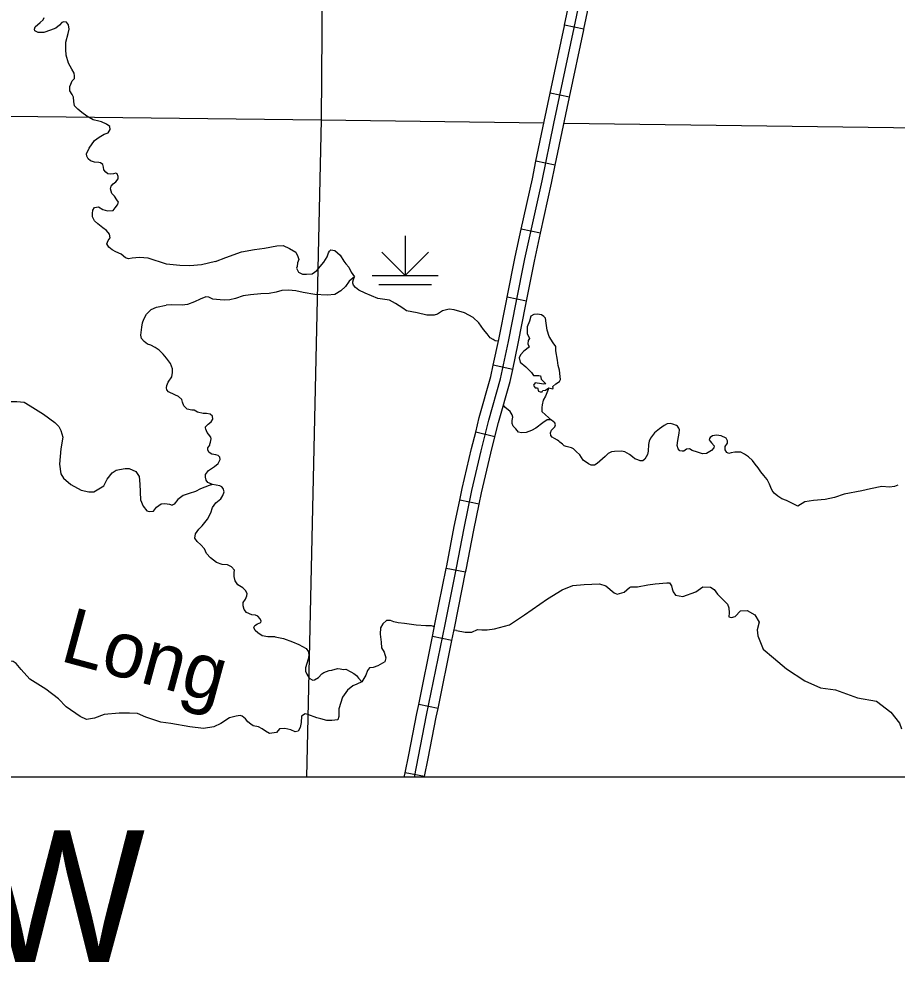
# Model space of a CAD drawing. Extents: x 8749 to 11879, y 13275 to 15339.
# Drawn here: x 10694.1 to 10827.5, y 13411.8 to 13555.1 of the extents above; entities that cross this region are included whole.
import ezdxf

# ---------------------------------------------------------------- set-up
doc = ezdxf.new("R2010")
doc.units = 0
for name, color, linetype in [('Level 32', 7, 'Continuous'), ('Level 35', 7, 'Continuous'), ('Level 44', 7, 'Continuous'), ('Level 45', 7, 'Continuous'), ('Level 5', 7, 'Continuous'), ('R_Draft', 7, 'Continuous')]:
    doc.layers.add(name, color=color, linetype=linetype)

msp = doc.modelspace()

# ---------------------------------------------------------------- linework, layer by layer
at = {"layer": 'Level 32'}
for p, q in [((10779.92, 13553.49), (10776.98, 13554.1)), ((10777.71, 13543.16), (10774.78, 13543.78)), ((10775.57, 13532.83), (10772.63, 13533.43)), ((10773.33, 13522.49), (10770.4, 13523.13)), ((10771.18, 13512.18), (10768.23, 13512.77)), ((10769.09, 13501.81), (10766.15, 13502.43)), ((10766.38, 13491.55), (10763.47, 13492.27)), ((10763.99, 13481.33), (10761.06, 13481.94)), ((10761.93, 13470.98), (10758.99, 13471.57)), ((10759.85, 13460.62), (10756.91, 13461.22)), ((10757.75, 13450.28), (10754.81, 13450.87)), ((10755.7, 13439.93), (10752.75, 13440.5))]:
    msp.add_line(p, q, dxfattribs=at)
for points in [[(10776.98, 13554.1), (10779.15, 13564.44)], [(10779.92, 13553.49), (10782.08, 13563.82)], [(10774.78, 13543.78), (10776.96, 13554.01), (10776.98, 13554.1)], [(10777.71, 13543.16), (10779.9, 13553.39), (10779.92, 13553.49)], [(10772.63, 13533.43), (10773.85, 13539.45), (10774.78, 13543.78)], [(10775.57, 13532.83), (10776.79, 13538.84), (10777.71, 13543.16)], [(10770.4, 13523.13), (10772.08, 13530.74), (10772.63, 13533.43)], [(10773.33, 13522.49), (10775.01, 13530.12), (10775.57, 13532.83)], [(10768.23, 13512.77), (10769.46, 13518.89), (10770.4, 13523.13)], [(10771.18, 13512.18), (10772.39, 13518.27), (10773.33, 13522.49)], [(10766.15, 13502.43), (10766.98, 13506.34), (10768.13, 13512.24), (10768.23, 13512.77)], [(10769.09, 13501.81), (10769.92, 13505.74), (10771.07, 13511.66), (10771.18, 13512.18)], [(10763.47, 13492.27), (10764.02, 13494.5), (10765.79, 13500.71), (10766.15, 13502.43)], [(10766.38, 13491.55), (10766.92, 13493.73), (10768.7, 13499.99), (10769.09, 13501.81)], [(10761.06, 13481.94), (10761.43, 13483.72), (10762.86, 13489.8), (10763.47, 13492.27)], [(10763.99, 13481.33), (10764.36, 13483.07), (10765.77, 13489.09), (10766.38, 13491.55)], [(10758.99, 13471.57), (10759.07, 13471.95), (10760.22, 13477.96), (10761.06, 13481.94)], [(10761.93, 13470.98), (10762.01, 13471.37), (10763.17, 13477.37), (10763.99, 13481.33)], [(10756.91, 13461.22), (10757.34, 13463.33), (10758.99, 13471.57)], [(10759.85, 13460.62), (10760.28, 13462.74), (10761.93, 13470.98)], [(10754.81, 13450.87), (10756.91, 13461.22)], [(10757.75, 13450.28), (10759.85, 13460.62)], [(10752.75, 13440.5), (10753.29, 13443.27), (10754.54, 13449.54), (10754.81, 13450.87)], [(10755.7, 13439.93), (10756.24, 13442.69), (10757.48, 13448.95), (10757.75, 13450.28)], [(10752.63, 13439.87), (10752.75, 13440.5)], [(10755.69, 13439.87), (10755.7, 13439.93)]]:
    msp.add_lwpolyline(points, dxfattribs=at)
at = {"layer": 'Level 35'}
for points in [[(10702.1, 13547.41), (10701.6, 13548.35), (10701.27, 13549.54), (10701.2, 13550.39), (10701.22, 13551.53), (10701.57, 13552.84), (10701.7, 13553.5), (10701.62, 13554.15), (10701.32, 13554.56), (10700.89, 13554.63), (10700.59, 13554.51), (10700.26, 13554.1), (10699.68, 13553.67), (10698.85, 13553.32), (10697.87, 13552.99), (10696.99, 13552.99), (10696.51, 13553.22), (10696.43, 13553.5), (10696.56, 13553.87), (10697.31, 13554.53), (10697.77, 13554.91), (10697.92, 13555.29)], [(10704.32, 13534.55), (10704.73, 13535.4), (10705.58, 13536.56), (10706.29, 13537.11), (10707.04, 13537.54), (10707.65, 13537.74), (10707.93, 13538.25), (10707.88, 13538.7), (10707.4, 13539.06), (10706.62, 13539.41), (10706.24, 13539.51), (10705.36, 13539.74), (10704.4, 13540.29), (10703.62, 13540.82), (10703.04, 13541.33), (10702.51, 13541.83), (10702.43, 13542.49), (10702.38, 13543.17), (10702.18, 13543.55), (10701.8, 13544.1), (10701.83, 13544.76), (10701.95, 13545.16), (10702.15, 13545.64), (10702.53, 13545.99), (10702.53, 13546.42), (10702.48, 13546.8), (10702.1, 13547.41)], [(10705.58, 13526.4), (10706.19, 13526.51), (10706.82, 13526.08), (10707.55, 13525.88), (10708.38, 13525.95), (10708.71, 13526.35), (10709.06, 13526.81), (10709.21, 13527.19), (10708.96, 13527.57), (10708.58, 13528.12), (10708.18, 13528.55), (10708, 13529.23), (10708.08, 13529.63), (10708.38, 13530.01), (10708.78, 13530.32), (10709.16, 13530.77), (10709.16, 13531.12), (10709.01, 13531.5), (10708.78, 13531.6), (10708.43, 13531.5), (10708.03, 13531.48), (10707.6, 13531.53), (10707.27, 13531.75), (10706.97, 13532.13), (10706.94, 13532.54), (10706.82, 13532.91), (10706.46, 13533.19), (10706.21, 13533.24), (10705.56, 13533.27), (10704.95, 13533.47), (10704.6, 13533.8), (10704.37, 13534.18), (10704.32, 13534.55)], [(10723.96, 13518.2), (10721.84, 13517.69), (10720.05, 13517.54), (10718.54, 13517.61), (10716.5, 13517.79), (10713.73, 13518.7), (10712.42, 13518.8), (10711.28, 13518.7), (10710.73, 13518.6), (10710.27, 13518.75), (10709.59, 13519.31), (10708.79, 13519.68), (10708.23, 13519.99), (10707.75, 13520.36), (10707.45, 13520.87), (10707.65, 13521.4), (10707.93, 13521.8), (10707.85, 13522.33), (10707.37, 13522.91), (10706.85, 13523.32), (10706.06, 13523.9), (10705.58, 13524.35), (10705.26, 13524.98), (10705.26, 13525.51), (10705.31, 13525.99), (10705.58, 13526.4)], [(10723.96, 13518.2), (10725.53, 13518.8), (10727.87, 13519.68), (10729.86, 13520.01), (10731.38, 13520.24), (10733.24, 13520.57), (10734.22, 13520.62), (10735.16, 13520.19), (10736.14, 13519.63), (10736.44, 13518.98), (10736.59, 13518.5), (10736.39, 13517.99), (10736.34, 13517.46), (10736.27, 13517.16), (10736.54, 13516.58), (10737.15, 13516.28), (10737.75, 13516.25), (10738.61, 13516.33), (10739.32, 13516.83), (10740.4, 13518.09), (10740.9, 13518.93), (10741.1, 13519.53), (10741.28, 13519.76), (10741.46, 13519.96)], [(10741.46, 13519.96), (10742.09, 13519.89), (10742.87, 13519.18), (10743.42, 13518.25), (10743.73, 13517.84), (10744.18, 13517.36), (10744.56, 13516.58), (10745.05, 13515.86)], [(10745.05, 13515.86), (10744.24, 13515.2), (10743.69, 13514.42), (10742.98, 13513.72), (10742.05, 13513.19), (10740.89, 13513.09), (10739.03, 13513.19), (10737.26, 13513.49), (10736.13, 13513.74), (10735.02, 13513.82), (10734.03, 13513.77), (10733.15, 13513.56), (10732.09, 13513.31), (10730.81, 13513.29), (10729.25, 13513.14), (10728.16, 13512.96), (10727, 13512.56), (10726.12, 13512.38), (10725.34, 13512.33), (10724.66, 13512.35), (10723.55, 13512.45), (10722.92, 13512.78), (10722.47, 13512.81), (10721.61, 13512.48), (10720.73, 13512.08), (10719.69, 13511.67), (10718.89, 13511.55), (10717.3, 13511.6), (10716.44, 13511.57)], [(10759.43, 13510.97), (10758.43, 13510.71), (10757.69, 13510.21), (10757.14, 13510.05), (10756.05, 13510.05), (10754.58, 13510.38), (10752.96, 13510.71), (10752.4, 13511.09), (10751.31, 13511.83), (10750.38, 13512.33), (10748.58, 13512.59), (10746.68, 13513.37), (10745.72, 13513.83), (10745.21, 13514.26), (10744.91, 13514.59), (10744.83, 13514.92), (10744.83, 13515.12), (10744.91, 13515.45), (10745.05, 13515.86)], [(10712.6, 13507.02), (10712.76, 13508.22), (10712.84, 13508.87), (10713.04, 13509.43), (10713.47, 13510.18), (10714.17, 13510.89), (10715, 13511.27), (10716.44, 13511.57)], [(10766.93, 13506.1), (10766.41, 13506.13), (10766.12, 13506.33), (10765.67, 13506.61), (10765.24, 13507.19), (10764.65, 13507.89), (10763.96, 13508.86), (10763.1, 13509.67), (10761.79, 13510.41), (10760.18, 13510.86), (10759.43, 13510.97)], [(10771.66, 13505.21), (10770.78, 13504.58), (10770.3, 13504.04), (10770.1, 13503.54), (10770.22, 13502.88), (10771.08, 13502.17), (10771.97, 13501.33), (10772.25, 13500.88), (10773.06, 13500.88), (10773.34, 13500.83), (10773.41, 13500.32), (10773.82, 13499.91), (10774.12, 13499.61), (10773.82, 13499.56), (10772.83, 13499.71), (10772.53, 13499.76), (10772.25, 13499.43), (10772.37, 13499.18), (10772.53, 13498.98), (10772.88, 13498.98), (10773.01, 13498.52), (10773.28, 13498.39), (10773.59, 13498.37), (10773.66, 13498.6), (10774.07, 13498.67), (10774.58, 13498.98), (10775.21, 13498.83), (10775.26, 13498.93), (10775.18, 13499.21), (10775.66, 13499.59), (10776.2, 13499.94), (10776.37, 13500.29), (10776.3, 13500.73), (10776.2, 13501.69), (10776.02, 13502.4), (10775.92, 13503.21), (10775.64, 13504.63), (10775.66, 13505.29), (10775.26, 13505.82), (10774.65, 13506.78), (10774.32, 13507.77), (10774.17, 13508.81), (10774.07, 13509.59), (10773.82, 13509.82), (10773.46, 13510.07), (10772.88, 13510.18), (10772.32, 13510.15), (10771.87, 13509.9), (10771.64, 13509.14), (10771.31, 13508.28), (10771.28, 13507.24), (10771.64, 13506.48), (10771.46, 13506.2), (10771.41, 13505.69), (10771.54, 13505.31), (10771.64, 13505.21)], [(10717.77, 13497.92), (10716.79, 13498.42), (10716.56, 13498.69), (10716.49, 13499.02), (10716.54, 13499.35), (10716.74, 13499.88), (10717.29, 13500.66), (10717.39, 13501.34), (10717.39, 13501.9), (10717.09, 13502.68), (10716.51, 13503.49), (10715.98, 13504.12), (10715.38, 13504.72), (10714.8, 13505.15), (10714.14, 13505.48), (10713.59, 13505.63), (10713.08, 13506.06), (10712.68, 13506.52), (10712.6, 13507.02)], [(10690.76, 13503.65), (10691.55, 13503.63), (10691.95, 13503.27), (10692.08, 13502.59), (10691.98, 13501.78), (10691.34, 13499.85), (10691.09, 13498.84), (10691.06, 13498.16), (10691.6, 13497.42), (10692.58, 13496.94), (10693.77, 13496.94), (10694.89, 13496.81), (10695.8, 13496.28), (10697.8, 13495.02), (10699.54, 13493.75)], [(10774.58, 13498.98), (10774.07, 13497.76), (10773.71, 13497.13), (10773.59, 13496.44), (10773.54, 13496.04), (10773.51, 13495.41), (10774.07, 13494.92), (10774.98, 13494.09)], [(10723.19, 13490.76), (10723.29, 13491.23), (10723.24, 13491.51), (10722.89, 13491.94), (10722.68, 13492.24), (10722.46, 13492.72), (10722.41, 13492.92), (10722.41, 13493.1), (10722.51, 13493.2), (10722.84, 13493.48), (10723.29, 13493.83), (10723.54, 13494.24), (10723.47, 13494.69), (10723.14, 13494.99), (10722.58, 13495.09), (10722.08, 13495.12), (10721.2, 13495.29), (10720.69, 13495.6), (10720.37, 13495.6), (10719.66, 13495.77), (10719.11, 13496.25), (10718.93, 13496.81), (10718.83, 13497.21), (10718.3, 13497.69), (10717.77, 13497.92)], [(10771.96, 13492.53), (10771.14, 13492.22), (10770.45, 13492.17), (10769.96, 13492.29), (10769.59, 13492.77), (10769.19, 13493.16), (10769, 13493.58), (10769.02, 13494.06), (10769.1, 13494.54), (10769.02, 13494.91), (10768.72, 13495.41), (10767.92, 13496.06), (10767.68, 13496.39)], [(10778.72, 13489.35), (10778.35, 13489.72), (10778.04, 13489.87), (10777.22, 13490.11), (10776.93, 13490.19), (10776.65, 13490.45), (10776.28, 13490.77), (10776.08, 13490.92), (10775.92, 13491.04), (10775.42, 13491.29), (10775.07, 13491.53), (10774.9, 13491.76), (10774.82, 13492.16), (10774.98, 13492.59), (10775.48, 13493.07), (10775.62, 13493.36), (10775.5, 13493.7), (10774.98, 13494.09), (10774.7, 13494.16), (10774.35, 13494.14), (10773.66, 13493.66), (10772.59, 13492.9), (10771.96, 13492.53)], [(10699.54, 13493.75), (10700.12, 13493.13), (10700.42, 13492.5), (10700.73, 13491.51), (10700.42, 13489.76), (10700.24, 13487.41), (10700.42, 13485.96), (10700.85, 13485.28), (10701.94, 13484.34), (10703.54, 13483.48), (10704.72, 13483.18), (10705.48, 13483.2), (10707, 13484.09), (10707.46, 13485.13), (10708.24, 13486.09), (10708.85, 13486.49), (10709.36, 13486.62), (10710.24, 13486.75), (10710.83, 13486.75)], [(10793.96, 13493.29), (10793.44, 13493.48), (10793.06, 13493.57), (10792.58, 13493.52), (10792.12, 13493.27), (10791.41, 13492.76), (10790.62, 13492.16), (10790.01, 13491.35), (10789.81, 13490.88), (10789.75, 13490.39), (10789.69, 13489.4), (10789.55, 13488.88), (10789.19, 13488.14)], [(10799.08, 13491.46), (10798.97, 13491.31), (10798.94, 13491.12), (10799.09, 13490.88), (10799.31, 13490.63), (10799.68, 13490.21), (10799.65, 13489.87), (10799.3, 13489.5), (10798.54, 13489.05), (10797.94, 13488.98), (10797.15, 13489.25), (10796.36, 13489.48), (10795.94, 13489.71), (10795.5, 13489.66), (10795.32, 13489.55), (10795.07, 13489.38), (10794.82, 13489.38), (10794.5, 13489.44), (10794.25, 13489.72), (10794.06, 13490.23), (10794.2, 13490.99), (10794.39, 13492.14), (10794.41, 13492.61), (10794.34, 13492.89), (10794.12, 13493.16), (10793.96, 13493.29)], [(10812.4, 13481), (10810.68, 13481.91), (10809.99, 13482.16), (10809.38, 13482.54), (10808.83, 13483.02), (10808.52, 13483.4), (10808.3, 13483.86), (10808.12, 13484.37), (10807.74, 13485.08), (10807.23, 13485.66), (10806.8, 13486.24), (10806.37, 13486.83), (10805.92, 13487.41), (10805.51, 13487.94), (10804.9, 13488.5), (10804.3, 13488.95), (10803.77, 13489.23), (10803.49, 13489.23), (10802.85, 13489.21), (10802.3, 13489.11), (10801.92, 13489.03), (10801.64, 13489.16), (10801.39, 13489.59), (10801.39, 13490.07), (10801.72, 13490.6), (10801.72, 13490.93), (10801.51, 13491.36), (10800.78, 13491.69), (10800.4, 13491.77), (10800.07, 13491.79), (10799.44, 13491.69), (10799.08, 13491.46)], [(10723.47, 13484.31), (10722.79, 13484.6), (10722.51, 13484.96), (10722.43, 13485.44), (10722.41, 13485.82), (10722.86, 13486.45), (10723.79, 13487.03), (10724.37, 13487.51), (10724.65, 13488.11), (10724.6, 13488.46), (10724.35, 13488.74), (10724, 13488.82), (10723.39, 13488.92), (10722.99, 13489.2), (10722.76, 13489.52), (10722.79, 13489.88), (10723.06, 13490.31), (10723.06, 13490.43), (10723.19, 13490.76)], [(10789.19, 13488.14), (10788.87, 13487.91), (10788.47, 13487.91), (10788.08, 13488.05), (10787.66, 13488.24), (10787.3, 13488.53), (10786.85, 13488.86), (10786.13, 13489.28), (10785.62, 13489.36), (10784.58, 13489.33), (10784.09, 13489.29), (10783.61, 13489.02), (10783.15, 13488.59), (10782.32, 13487.86), (10781.94, 13487.5), (10781.54, 13487.26), (10781.04, 13487.25), (10780.63, 13487.44), (10779.8, 13488.03), (10779.27, 13488.83), (10778.72, 13489.35)], [(10710.83, 13486.75), (10711.84, 13486.29), (10712.34, 13485.53), (10712.44, 13484.37), (10712.55, 13481.99), (10712.95, 13481), (10713.51, 13480.34), (10713.94, 13480.19), (10714.5, 13480.26), (10715, 13480.87), (10715.68, 13481.4), (10716.22, 13481.45), (10716.95, 13481.35), (10717.34, 13481.18)], [(10725.26, 13483.19), (10725.13, 13483.7), (10724.88, 13483.96), (10724.6, 13484.13), (10724.05, 13484.23), (10723.47, 13484.31), (10722.96, 13484.18), (10721.68, 13483.68), (10720.89, 13483.27), (10719.94, 13482.95), (10719.05, 13482.62), (10718.2, 13482.06), (10717.64, 13481.33), (10717.34, 13481.18)], [(10827.62, 13484.24), (10827.09, 13483.99), (10826.33, 13483.91), (10825.17, 13483.99), (10823.47, 13483.68), (10822.13, 13483.33), (10819.45, 13482.85), (10817.98, 13482.34), (10816.54, 13482.04)], [(10728.08, 13468.62), (10727.32, 13469.08), (10726.92, 13469.66), (10726.77, 13470.35), (10726.77, 13470.93), (10726.82, 13471.28), (10726.39, 13471.81), (10725.78, 13472.11), (10724.95, 13472.14), (10724.07, 13472.47), (10723.19, 13473.15), (10722.58, 13473.83), (10722.26, 13474.53), (10721.7, 13475.17), (10721.17, 13475.64), (10720.82, 13476.17), (10720.89, 13476.81), (10721.42, 13477.51), (10721.93, 13478.04), (10722.73, 13479.05), (10723.21, 13480.01), (10723.49, 13480.82), (10723.97, 13481.52), (10724.75, 13482.13), (10725.08, 13482.66), (10725.26, 13483.19)], [(10816.54, 13482.04), (10814.78, 13481.88), (10813.49, 13481.66), (10812.4, 13481)], [(10733.02, 13461.16), (10731.88, 13461.17), (10731.05, 13461.35), (10730.37, 13461.78), (10729.97, 13462.16), (10729.77, 13462.59), (10729.94, 13462.91), (10730.3, 13463.17), (10730.83, 13463.37), (10730.9, 13463.57), (10730.73, 13463.9), (10730.37, 13464.33), (10730.02, 13464.48), (10729.44, 13464.5), (10728.66, 13464.86), (10728.31, 13465.34), (10728.15, 13465.89), (10728.13, 13466.39), (10728.48, 13466.92), (10728.71, 13467.38), (10728.73, 13467.78), (10728.51, 13468.21), (10728.08, 13468.62)], [(10760.54, 13462.11), (10761.85, 13461.9), (10762.91, 13461.9), (10763.77, 13462.31), (10764.42, 13462.26), (10765.23, 13462.26), (10766.34, 13462.41), (10768.61, 13463.01), (10770.88, 13464.53), (10774.36, 13466.95), (10776.62, 13468.31), (10778.24, 13468.97), (10779.95, 13469.12), (10782.27, 13469.22), (10783.22, 13468.94)], [(10783.22, 13468.94), (10784.53, 13467.88), (10784.98, 13467.63), (10786.04, 13467.98), (10786.85, 13468.69), (10787.05, 13468.79), (10788.06, 13468.79), (10789.62, 13469.09), (10790.73, 13469.24), (10792.49, 13469.39), (10792.9, 13469.39), (10793.2, 13468.94), (10793.3, 13468.48), (10793.45, 13468.03), (10793.85, 13467.52), (10794.96, 13467.32), (10796.93, 13468.03), (10797.99, 13468.79), (10799.15, 13468.74), (10799.7, 13468.38), (10800.21, 13467.68), (10801.11, 13466.72), (10801.72, 13466.16), (10801.92, 13465.56), (10801.97, 13464.8), (10801.92, 13464.19), (10802.32, 13464.09), (10802.88, 13464.24), (10803.68, 13465.1), (10804.74, 13465.15), (10805.9, 13464.5)], [(10805.9, 13464.5), (10806.56, 13463.42), (10806.21, 13462.26), (10806.36, 13461.3), (10807.16, 13459.28), (10808.73, 13457.97), (10810.69, 13456.3), (10813.46, 13454.49), (10815.88, 13453.43), (10818.15, 13453.12), (10821.48, 13451.91), (10824.35, 13451.41), (10826.52, 13449.74), (10827.88, 13448.08), (10828.17, 13447.18)], [(10757.21, 13462.71), (10756.77, 13462.86), (10755.91, 13462.86), (10754.45, 13462.96), (10752.64, 13463.22), (10751.68, 13463.32), (10751.02, 13463.47), (10750.52, 13463.67), (10749.92, 13463.67), (10749.36, 13463.16), (10749.01, 13462.56), (10748.96, 13461.6), (10749.11, 13460.34), (10749.16, 13459.48), (10749.56, 13458.83), (10749.81, 13457.97), (10749.66, 13457.36), (10748.6, 13456.76), (10747.9, 13456.5), (10747.34, 13456.45), (10747.04, 13456.05), (10746.8, 13455.37)], [(10733.02, 13461.16), (10734.25, 13460.91), (10735.64, 13460.4), (10736.62, 13460), (10737.7, 13459.39), (10738.08, 13458.91), (10738.11, 13458.33), (10738.03, 13457.8), (10737.63, 13456.44), (10737.6, 13455.96), (10737.83, 13455.48), (10738.16, 13454.9), (10738.74, 13454.6), (10738.99, 13454.62), (10739.6, 13454.98), (10740.1, 13455.56), (10740.38, 13455.76), (10741.23, 13456.06), (10741.64, 13456.11), (10742.49, 13456.37), (10742.9, 13456.31), (10743.38, 13456.21), (10743.75, 13456.24), (10744.51, 13455.84), (10744.94, 13455.61), (10745.34, 13455.31), (10745.67, 13454.88), (10746.19, 13454.33)], [(10760.54, 13462.11), (10760.17, 13462.19)], [(10715.64, 13448.23), (10713.38, 13448.99), (10712.07, 13449.54), (10710.86, 13449.59), (10709.3, 13449.59), (10707.03, 13449.39), (10705.57, 13448.83), (10704.36, 13448.63), (10703.4, 13449.09), (10701.28, 13450.55), (10700.07, 13451.76), (10698.16, 13453.22), (10695.74, 13454.74), (10694.43, 13456.2), (10693.67, 13457.11), (10693.22, 13457.41), (10692.56, 13457.51), (10691.71, 13457.56)], [(10746.8, 13455.37), (10746.19, 13454.33), (10745.43, 13453.98), (10744.82, 13453.73), (10744.02, 13453.07), (10743.26, 13452.01), (10742.66, 13450.25), (10742.66, 13449.09), (10742.51, 13448.58), (10741.6, 13448.48), (10740.84, 13448.48), (10739.93, 13448.73), (10739.33, 13448.88), (10737.97, 13449.39), (10737.56, 13449.49), (10737.01, 13449.14), (10736.96, 13448.18), (10736.81, 13447.42), (10736.51, 13446.82), (10736.05, 13446.76), (10735.4, 13447.02), (10734.49, 13447.27), (10733.68, 13447.22), (10733.23, 13446.66), (10732.17, 13446.51), (10731.52, 13446.82), (10731.01, 13447.22), (10730.46, 13447.52), (10729.65, 13447.67), (10729.3, 13447.88), (10728.84, 13448.28), (10728.49, 13448.73), (10727.99, 13449.14), (10727.68, 13449.23)], [(10727.68, 13449.23), (10727.08, 13449.14), (10726.07, 13448.88), (10724.76, 13448.03), (10723.7, 13447.52), (10722.14, 13447.27), (10720.02, 13447.52), (10717.15, 13448.03), (10715.64, 13448.23)]]:
    msp.add_lwpolyline(points, dxfattribs=at)
at = {"layer": 'Level 44'}
for p, q in [((10752.75, 13522.08), (10752.75, 13516.08)), ((10752.75, 13516.08), (10749.21, 13519.61)), ((10752.75, 13516.08), (10756.28, 13519.61)), ((10747.75, 13516.08), (10757.75, 13516.08)), ((10748.75, 13514.71), (10756.75, 13514.71))]:
    msp.add_line(p, q, dxfattribs=at)
at = {"layer": 'Level 45'}
for points in [[(10770.93, 13518.58), (10773.55, 13530.43), (10775.32, 13539.14), (10778.43, 13553.7), (10783.18, 13576.4), (10787.09, 13595.66), (10790.82, 13613.72), (10794.07, 13628.79), (10796.15, 13639.48), (10798.95, 13652.66), (10801.26, 13663.33), (10804.77, 13680.37), (10806.72, 13689.35), (10807.92, 13693.75), (10808.86, 13698.46)], [(10754.16, 13439.87), (10754.77, 13442.98), (10756.01, 13449.25), (10758.81, 13463.03), (10760.54, 13471.66), (10761.7, 13477.66), (10762.89, 13483.4), (10764.32, 13489.45), (10765.47, 13494.11), (10767.25, 13500.35), (10768.45, 13506.04), (10769.6, 13511.95), (10770.93, 13518.58)]]:
    msp.add_lwpolyline(points, dxfattribs=at)
at = {"layer": 'Level 5'}
for points in [[(10740.8, 13646.08), (10740.01, 13539.73)], [(10632.38, 13540.97), (10740.01, 13539.73)], [(10740.01, 13539.73), (10737.78, 13439.87)], [(10740.01, 13539.73), (10773.81, 13539.26)], [(10776.87, 13539.22), (10846.23, 13538.28)]]:
    msp.add_lwpolyline(points, dxfattribs=at)
at = {"layer": 'R_Draft'}
msp.add_lwpolyline([(9678.09, 14456.3), (10959.72, 14456.3), (10959.72, 13439.87), (9678.09, 13439.87)], close=True, dxfattribs=at)

# ---------------------------------------------------------------- texts
at = {"layer": 'Level 35'}
msp.add_text('Long', height=8.448, rotation=344.8854, dxfattribs=at).set_placement((10700.12, 13457.58))
at = {"layer": 'R_Draft'}
msp.add_text('R 21 W', height=20, dxfattribs=at).set_placement((10624.07, 13411.75))

doc.saveas('drawing.dxf')
